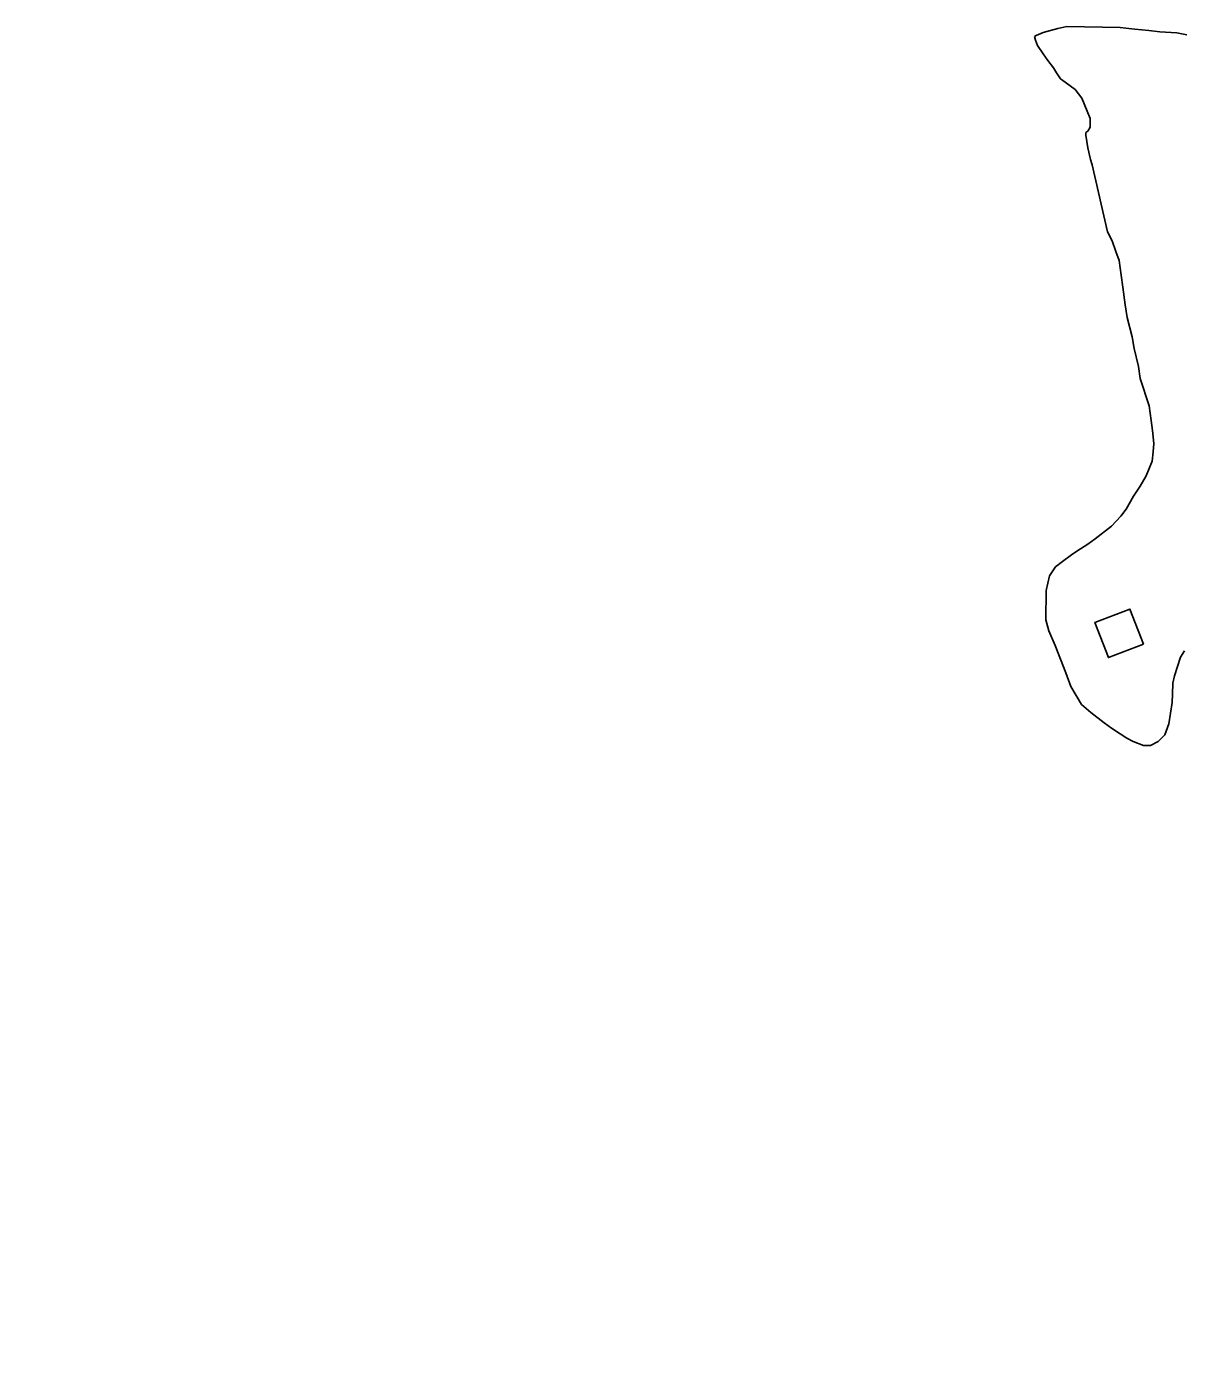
# Model space of a CAD drawing. Extents: x 3192986 to 3230865, y 867483 to 892886.
# Drawn here: x 3216460 to 3217695, y 888507 to 889927 of the extents above; entities that cross this region are included whole.
import ezdxf

# ---------------------------------------------------------------- set-up
doc = ezdxf.new("R2010")
doc.units = 0
for name, color, linetype in [('V-BLDG-OTLN', 7, 'Continuous'), ('V-ROAD-CNTR', 7, 'Continuous'), ('V-SITE-VEGE', 7, 'Continuous')]:
    doc.layers.add(name, color=color, linetype=linetype)

msp = doc.modelspace()

# ---------------------------------------------------------------- linework, layer by layer
at = {"layer": 'V-BLDG-OTLN'}
msp.add_lwpolyline([(3217650.9, 889268.2), (3217636.6, 889305.5), (3217599.2, 889291.2), (3217613.6, 889253.8)], close=True, dxfattribs=at)
at = {"layer": 'V-ROAD-CNTR'}
msp.add_spline([(3215149.6, 889400.3), (3215155.9, 889267.8), (3215168.9, 889195.4), (3215160.6, 889137.3), (3215154.9, 889075.6), (3215164.4, 888991.1), (3215195.1, 888909.8), (3215210, 888842.2), (3215221.9, 888778.6), (3215221.6, 888687.8), (3215213.7, 888610.2), (3215209.9, 888580.9), (3215198.1, 888544), (3215180.6, 888492.6), (3215151.8, 888427.6), (3215144.7, 888383.9), (3215149.4, 888332.4), (3215179.5, 888265.9), (3215221.5, 888194.5), (3215247.7, 888146.7), (3215251.6, 888102.8), (3215251.4, 888061.4), (3215258.1, 888025.7), (3215272.7, 887982.1), (3215304.4, 887912.4), (3215338.5, 887846.4), (3215378, 887784.3), (3215410.9, 887728.3), (3215457.2, 887682.3), (3215490.5, 887647.9), (3215526.4, 887629.4), (3215571.3, 887624.1), (3215625, 887619.9), (3215699.1, 887611.6), (3215741.3, 887603.5), (3215785, 887581.7), (3215832.7, 887564), (3215882.5, 887543.1), (3215927.8, 887516.9), (3215982.7, 887460.3), (3216039.8, 887360.7), (3216082.9, 887294.2), (3216125.1, 887215.1), (3216163.7, 887141.7), (3216182, 887053.4), (3216206.3, 886963.2), (3216237.9, 886871.5), (3216258.9, 886828.6), (3216274.2, 886747.9), (3216285.4, 886688.1), (3216291.4, 886622.7), (3216286, 886531.6), (3216272.6, 886432.4), (3216265.5, 886374.2), (3216269.8, 886313.9), (3216279.2, 886242.5), (3216289.8, 886193.6), (3216315.9, 886099.5), (3216339.7, 886009.2), (3216363.6, 885942.8), (3216392.5, 885866.7), (3216411.5, 885800.1), (3216419.9, 885741.4), (3216427.6, 885690.9), (3216440.2, 885654.1), (3216470.9, 885622.4), (3216485.4, 885609.9), (3216409.2, 885579)], degree=3, dxfattribs=at)
at = {"layer": 'V-SITE-VEGE'}
for p, q in [((3217569.1, 889926.7), (3217559.6, 889924.6)), ((3217626, 889925.7), (3217569.1, 889926.7)), ((3217536.6, 889917.2), (3217534.9, 889916.1)), ((3217534.9, 889916.1), (3217535.9, 889912.2)), ((3217535.9, 889912.2), (3217538.1, 889906.5)), ((3217543.9, 889920.4), (3217536.6, 889917.2)), ((3217559.6, 889924.6), (3217543.9, 889920.4)), ((3217632.1, 889925), (3217626, 889925.7)), ((3217641.6, 889923.8), (3217632.1, 889925)), ((3217656.6, 889922.4), (3217641.6, 889923.8)), ((3217668.3, 889921.1), (3217656.6, 889922.4)), ((3217686.7, 889920.2), (3217668.3, 889921.1)), ((3217697.3, 889917.8), (3217686.7, 889920.2)), ((3217538.1, 889906.5), (3217544, 889897.5)), ((3217544, 889897.5), (3217548.9, 889890.7)), ((3217548.9, 889890.7), (3217555, 889882.8)), ((3217555, 889882.8), (3217558.2, 889877.2)), ((3217558.2, 889877.2), (3217562.6, 889871)), ((3217562.6, 889871), (3217567.5, 889867.5)), ((3217567.5, 889867.5), (3217578, 889859.5)), ((3217578, 889859.5), (3217585.1, 889850.5)), ((3217585.1, 889850.5), (3217591, 889836.4)), ((3217591, 889836.4), (3217594.2, 889828.6)), ((3217594.2, 889828.6), (3217594.1, 889819.6)), ((3217591.8, 889815.2), (3217589.5, 889813.6)), ((3217589.5, 889813.6), (3217589.5, 889810.8)), ((3217594.1, 889819.6), (3217591.8, 889815.2)), ((3217589.5, 889810.8), (3217591.5, 889797.4)), ((3217591.5, 889797.4), (3217594.6, 889785)), ((3217594.6, 889785), (3217596.2, 889779.4)), ((3217596.2, 889779.4), (3217612.8, 889707.7)), ((3217612.8, 889707.7), (3217617.7, 889698.2)), ((3217617.7, 889698.2), (3217621.4, 889686.9)), ((3217621.4, 889686.9), (3217625.2, 889677.4)), ((3217625.2, 889677.4), (3217627.1, 889661.7)), ((3217627.1, 889661.7), (3217629.1, 889648.9)), ((3217629.1, 889648.9), (3217631.6, 889629.8)), ((3217631.6, 889629.8), (3217633.6, 889616.4)), ((3217633.6, 889616.4), (3217638.9, 889595.7)), ((3217638.9, 889595.7), (3217640.9, 889583.4)), ((3217640.9, 889583.4), (3217645.6, 889564.3)), ((3217645.6, 889564.3), (3217647.6, 889551.4)), ((3217647.6, 889551.4), (3217657.1, 889522.3)), ((3217657.1, 889522.3), (3217659.1, 889506.6)), ((3217659.1, 889506.6), (3217660.6, 889496)), ((3217660.6, 889496), (3217662, 889482)), ((3217661.3, 889473.1), (3217660.1, 889463.1)), ((3217662, 889482), (3217661.3, 889473.1)), ((3217660.1, 889463.1), (3217653.7, 889447.5)), ((3217653.7, 889447.5), (3217647.3, 889436.5)), ((3217647.3, 889436.5), (3217640.5, 889426)), ((3217640.5, 889426), (3217632.4, 889412.2)), ((3217626.7, 889404.5), (3217617, 889394)), ((3217632.4, 889412.2), (3217626.7, 889404.5)), ((3217617, 889394), (3217599.5, 889380.4)), ((3217591.6, 889374.9), (3217579.8, 889367.3)), ((3217599.5, 889380.4), (3217591.6, 889374.9)), ((3217574.1, 889363.5), (3217564.5, 889356.4)), ((3217579.8, 889367.3), (3217574.1, 889363.5)), ((3217557.2, 889350.4), (3217550.9, 889341)), ((3217564.5, 889356.4), (3217557.2, 889350.4)), ((3217550.9, 889341), (3217547.2, 889325.4)), ((3217547.2, 889325.4), (3217546.7, 889294.2)), ((3217546.7, 889294.2), (3217549.9, 889282.4)), ((3217549.9, 889282.4), (3217556.9, 889266.7)), ((3217556.9, 889266.7), (3217568.1, 889237.5)), ((3217690.6, 889254.4), (3217694.6, 889261)), ((3217684.1, 889234.4), (3217690.6, 889254.4)), ((3217568.1, 889237.5), (3217573.4, 889222.9)), ((3217682.3, 889226.6), (3217684.1, 889234.4)), ((3217573.4, 889222.9), (3217584.8, 889203.7)), ((3217682.1, 889214.9), (3217682.3, 889226.6)), ((3217584.8, 889203.7), (3217594.7, 889195.2)), ((3217678.2, 889183.2), (3217681.4, 889206)), ((3217681.4, 889206), (3217682.1, 889214.9)), ((3217594.7, 889195.2), (3217609, 889184.3)), ((3217609, 889184.3), (3217616.8, 889178.6)), ((3217616.8, 889178.6), (3217626.1, 889172.3)), ((3217673.6, 889171.5), (3217678.2, 889183.2)), ((3217626.1, 889172.3), (3217633.3, 889167.7)), ((3217633.3, 889167.7), (3217640, 889164.3)), ((3217640, 889164.3), (3217651.1, 889160.2)), ((3217651.1, 889160.2), (3217658.3, 889160.1)), ((3217658.3, 889160.1), (3217666.7, 889164.4)), ((3217666.7, 889164.4), (3217673.6, 889171.5))]:
    msp.add_line(p, q, dxfattribs=at)

doc.saveas('drawing.dxf')
